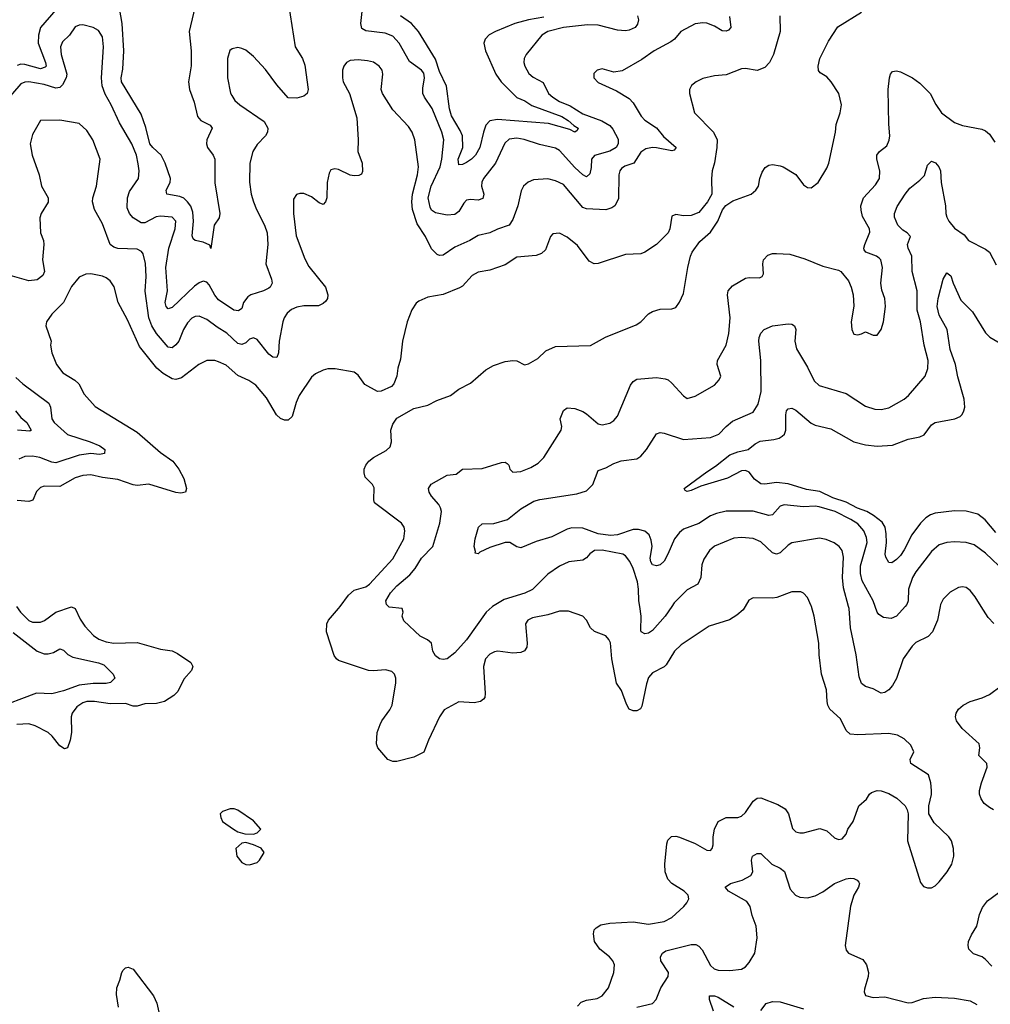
# Model space of a CAD drawing. Header units: inches. Extents: x 2001573 to 2220545, y 644482 to 846830.
# Tile 451 of 656: x 2094203 to 2099214, y 797946 to 803030. Entities that reach past the tile are written whole.
import ezdxf

# ---------------------------------------------------------------- set-up
doc = ezdxf.new("R2010")
doc.units = ezdxf.units.IN
doc.header["$MEASUREMENT"] = 0
doc.layers.add('C0799', color=7, linetype='Continuous')
doc.layers.add('C0890', color=7, linetype='Continuous')

msp = doc.modelspace()

# ---------------------------------------------------------------- linework, layer by layer
at = {"layer": 'C0799', "color": 5}
for points, elevation in [([(2094186.7, 800000), (2094207.1, 799970), (2094250, 799928.1), (2094270, 799919.5), (2094310, 799919), (2094332.2, 799927.8), (2094390, 799971), (2094470, 799998.2), (2094490, 799989), (2094514.9, 799934.9), (2094539.1, 799899.1), (2094584.6, 799850), (2094611.4, 799831.4), (2094650, 799818.1), (2094690, 799810.8), (2094810, 799813.7), (2094930, 799778.8), (2094990, 799771), (2095017.5, 799757.5), (2095086, 799710), (2095097.6, 799690), (2095090.3, 799670), (2095050, 799625.1), (2095018.9, 799561.1), (2094999.6, 799540.4), (2094951.6, 799510), (2094910, 799498.3), (2094850, 799496.7), (2094810, 799484.7), (2094790, 799485), (2094750, 799498.3), (2094670, 799497.8), (2094590, 799508.8), (2094550, 799508.7), (2094530, 799502.4), (2094498.6, 799481.4), (2094474, 799450), (2094468.9, 799430), (2094470.1, 799350), (2094464.6, 799310), (2094450.7, 799269.3), (2094434.3, 799265.7), (2094410, 799279.8), (2094370.7, 799330.7), (2094350, 799349.9), (2094284, 799384), (2094250, 799393.6), (2094188.5, 799390)], 380), ([(2097948.6, 800000), (2097938, 799982), (2097905.3, 799954.7), (2097868.3, 799931.7), (2097762.3, 799897.7), (2097617.4, 799802.6), (2097584.6, 799770), (2097540.9, 799699.1), (2097530, 799688.6), (2097470, 799657.3), (2097450, 799633.3), (2097438.8, 799601.2), (2097414.3, 799485.7), (2097407.8, 799472.3), (2097390, 799462), (2097370, 799460.5), (2097349.7, 799470), (2097335.2, 799495.2), (2097310, 799565.6), (2097284.6, 799604.6), (2097260.5, 799730), (2097252.9, 799812.9), (2097245.6, 799830), (2097228.7, 799848.7), (2097170, 799871.2), (2097149.9, 799889.9), (2097129.8, 799929.8), (2097109.8, 799949.8), (2097036.5, 799976.5), (2096990, 799976.4), (2096930, 799956.8), (2096850, 799941.1), (2096826.4, 799930), (2096815.3, 799910), (2096823.6, 799810), (2096821.1, 799790), (2096809, 799771), (2096790, 799762.6), (2096750, 799758.2), (2096671.6, 799768.5), (2096653.9, 799766.1), (2096630, 799753), (2096608.9, 799730), (2096598.5, 799690), (2096606.3, 799550), (2096605.3, 799530), (2096598, 799522), (2096582, 799510), (2096550, 799502.9), (2096470, 799508.5), (2096394.1, 799465.9), (2096370, 799429.7), (2096313.5, 799310), (2096290, 799247), (2096237.8, 799222.2), (2096150, 799199.7), (2096130, 799198.7), (2096104.5, 799210), (2096052, 799270), (2096045.6, 799290), (2096049.6, 799349.6), (2096063.9, 799390), (2096072.4, 799410), (2096114.3, 799465.7), (2096126.8, 799490), (2096145.1, 799605.1), (2096144.7, 799630), (2096138.4, 799650), (2096124.4, 799664.4), (2096092.4, 799672.4), (2096030, 799667.1), (2096004, 799670), (2095850, 799721.3), (2095838.4, 799730), (2095827.6, 799747.6), (2095786.4, 799870), (2095788.9, 799910), (2095797.4, 799930), (2095850, 799990.2), (2095857.2, 800000)], 380), ([(2096644.6, 800000), (2096641.7, 799998.3), (2096611.8, 799970), (2096510, 799828.1), (2096450, 799761.5), (2096409.6, 799729.6), (2096390, 799725.6), (2096370, 799729.5), (2096350, 799744.5), (2096336.9, 799770), (2096329.3, 799810), (2096308, 799828), (2096270, 799846.6), (2096186.4, 799926.4), (2096178.7, 799950), (2096183.6, 799970), (2096177.2, 799990), (2096110, 799997.2), (2096107.2, 800000)], 360), ([(2097083.3, 797936.7), (2097102.5, 797957.5), (2097130, 797966.7), (2097184.8, 797975.2), (2097210.6, 797989.4), (2097242.2, 798030), (2097271.1, 798110), (2097273.3, 798150), (2097266, 798170), (2097248.4, 798190), (2097198.2, 798230), (2097171.6, 798270), (2097164.8, 798310), (2097169.9, 798330.1), (2097178.8, 798341.2), (2097203.6, 798356.4), (2097250, 798364.7), (2097370, 798371.3), (2097450, 798360.2), (2097530, 798372.4), (2097570, 798394.3), (2097631.5, 798450), (2097647.6, 798470), (2097657, 798490), (2097653.6, 798510), (2097633.6, 798530), (2097569.4, 798569.4), (2097550, 798591.1), (2097535, 798630), (2097534, 798670), (2097544.9, 798775.1), (2097550, 798793.4), (2097568.6, 798811.4), (2097590, 798814), (2097610, 798808.5), (2097690, 798775.5), (2097750, 798742), (2097770, 798740.7), (2097778, 798750), (2097783.7, 798770), (2097782.9, 798810), (2097791.1, 798850), (2097809.8, 798890.2), (2097849.7, 798910.3), (2097910, 798910.3), (2097930, 798916.5), (2097950, 798935.3), (2097990, 798994.4), (2098010, 799010.4), (2098030, 799012), (2098116.7, 798976.7), (2098154.3, 798954.3), (2098171.8, 798930), (2098193.3, 798853.3), (2098210, 798837.1), (2098230, 798830.4), (2098250, 798832), (2098333.7, 798853.7), (2098370, 798842), (2098410, 798805.5), (2098430, 798797.1), (2098450, 798800.5), (2098470, 798824), (2098479.2, 798850), (2098506.2, 798890), (2098535.6, 798970), (2098574.5, 799005.5), (2098590, 799030.7), (2098601.3, 799038.7), (2098629.7, 799050.3), (2098650, 799048.7), (2098690, 799034.9), (2098730.7, 799010), (2098774, 798970), (2098784.9, 798950), (2098790.4, 798930), (2098787.2, 798790), (2098853.8, 798573.8), (2098870, 798554), (2098890, 798547.3), (2098910, 798547.3), (2098930, 798557.3), (2098950, 798577.3), (2098991.6, 798630), (2099015.1, 798670), (2099026, 798710), (2099024.2, 798750), (2099013, 798790), (2098999.6, 798810), (2098923.6, 798883.6), (2098897.4, 798930), (2098897.4, 798970), (2098911.1, 799028.9), (2098911.3, 799050), (2098907.6, 799090), (2098894.5, 799130), (2098803.7, 799190), (2098800.7, 799210), (2098819.6, 799250), (2098804.2, 799284.2), (2098770, 799316.2), (2098735.2, 799335.2), (2098690, 799343.5), (2098530, 799337.3), (2098490, 799340.5), (2098470, 799359.5), (2098440.3, 799420.3), (2098385, 799470), (2098375, 799490), (2098371.4, 799510), (2098368.8, 799568.8), (2098343.5, 799650), (2098330.9, 799750), (2098328.7, 799810), (2098304.5, 799950), (2098290.7, 800000)], 380), ([(2097569.5, 800000), (2097535.3, 799950), (2097470, 799876.5), (2097450, 799862.7), (2097430, 799858), (2097412, 799870), (2097410, 799878), (2097411.9, 799950), (2097404, 800000)], 360), ([(2098955.8, 800000), (2098941.8, 799930), (2098915.6, 799870), (2098894.1, 799845.9), (2098830, 799813.7), (2098810, 799795.4), (2098765.1, 799730), (2098730, 799628), (2098710, 799592.4), (2098690, 799569.8), (2098670, 799555.1), (2098650, 799552.4), (2098610, 799574.2), (2098570, 799586.6), (2098550, 799602), (2098536.4, 799636.5), (2098522, 799750), (2098491.6, 799890), (2098485, 799990), (2098482.3, 800000)], 360), ([(2098774.1, 800000), (2098730, 799949.8), (2098702.5, 799937.5), (2098662.9, 799942.9), (2098638.5, 799958.5), (2098630, 799971.6), (2098620.2, 800000)], 340), ([(2099232.9, 799912.9), (2099203.3, 799943.3), (2099167.7, 800000)], 360), ([(2094170, 799865.5), (2094292.9, 799770), (2094330, 799756.1), (2094350, 799755.7), (2094377.4, 799762.6), (2094410, 799781.7), (2094430, 799775.3), (2094451.6, 799751.6), (2094477.7, 799737.7), (2094609.6, 799709.6), (2094638, 799698), (2094686.3, 799650), (2094694.9, 799630), (2094672.1, 799607.9), (2094650, 799602.7), (2094582.8, 799602.8), (2094510, 799593.9), (2094430, 799564.5), (2094370, 799548.4), (2094290, 799553.2), (2094070, 799470.6)], 360), ([(2099230, 798949.7), (2099210, 798961.3), (2099183.2, 798983.2), (2099166.4, 799006.4), (2099158.8, 799030), (2099158.5, 799050), (2099168.3, 799090), (2099197.7, 799170), (2099196.1, 799190), (2099155.4, 799230), (2099159.8, 799270), (2099156, 799290), (2099068.4, 799370), (2099039.7, 799410), (2099034, 799430), (2099037.4, 799450), (2099049.7, 799470), (2099073.6, 799490), (2099110, 799509.1), (2099172, 799528), (2099210, 799545.3), (2099270, 799590.4)], 360), ([(2097390, 797930.2), (2097470.8, 797949.2), (2097489.8, 797970.2), (2097512.6, 798030), (2097551.1, 798090), (2097553.5, 798110), (2097512.4, 798170), (2097511.1, 798190), (2097521.7, 798210), (2097538.5, 798221.5), (2097670, 798255.2), (2097693.7, 798253.7), (2097710, 798245.7), (2097726.4, 798226.4), (2097770, 798146.7), (2097788.1, 798128.1), (2097810, 798121.2), (2097870, 798120.2), (2097930, 798127.9), (2097950, 798139.5), (2097970, 798161.3), (2097998.2, 798210), (2098011.3, 798288.7), (2098005.2, 798350), (2097984.8, 798404.8), (2097974, 798450), (2097956.7, 798476.7), (2097862.4, 798530), (2097845.6, 798550), (2097872.3, 798570), (2097933.4, 798586.6), (2097977.2, 798610), (2097988.9, 798630), (2097981, 798690), (2097986.6, 798710), (2098010, 798724.6), (2098030, 798724.2), (2098086.5, 798670), (2098128.9, 798648.9), (2098150.8, 798630.8), (2098180.9, 798541), (2098208.8, 798510), (2098230, 798499.1), (2098270, 798495.5), (2098310, 798505.6), (2098350, 798525.8), (2098410, 798569.3), (2098470, 798593.8), (2098490, 798597.6), (2098510, 798594.6), (2098526.3, 798586.3), (2098535.6, 798575.6), (2098538.4, 798570), (2098533.7, 798550), (2098510, 798509.5), (2098492.7, 798452.7), (2098464.4, 798250), (2098470, 798226), (2098482.8, 798210), (2098556.5, 798176.5), (2098575.5, 798150), (2098584.9, 798110), (2098583.7, 798090), (2098564.1, 798024.1), (2098562.4, 798010), (2098570.5, 797990.5), (2098610, 797980.4), (2098670, 797983.8), (2098790, 797952.7), (2098810, 797954.4), (2098870, 797976), (2098930, 797983.2), (2099030, 797976.5), (2099110, 797963.1), (2099144.9, 797944.9)], 360), ([(2099221.8, 798141.8), (2099190, 798177.7), (2099171.6, 798190), (2099126.6, 798206.6), (2099103.5, 798230), (2099099.8, 798250), (2099102.3, 798270), (2099116.3, 798303.7), (2099144.5, 798350), (2099158.6, 798410), (2099173.6, 798446.4), (2099200.4, 798479.6), (2099257.5, 798522.5)], 360), ([(2094713.6, 797930), (2094703.3, 797996.7), (2094705.1, 798030), (2094720.5, 798070), (2094729.8, 798110.2), (2094738.3, 798121.7), (2094750, 798134.8), (2094763.2, 798136.8), (2094790, 798126.8), (2094893.7, 797990), (2094911.9, 797951.9), (2094925, 797890)], 380), ([(2097784.7, 797910), (2097763.8, 797970), (2097763.7, 797990), (2097789.8, 797990.2), (2097810, 797982.2), (2097890, 797932.3)], 340), ([(2098030, 797914.4), (2098057.8, 797950), (2098090, 797959.9), (2098130, 797957.6), (2098250, 797922.1)], 340)]:
    msp.add_lwpolyline(points, dxfattribs=dict(at, elevation=elevation))
at = {"layer": 'C0799', "color": 5, "elevation": 420}
for points in [[(2095310, 798955.3), (2095290, 798955.3), (2095250, 798942), (2095238, 798930), (2095241, 798910), (2095251, 798890), (2095306.8, 798850), (2095330, 798837.1), (2095365.8, 798825.8), (2095410, 798824.9), (2095430, 798831), (2095449, 798850), (2095410, 798893.2), (2095330, 798948.7)], [(2095370, 798782), (2095350, 798777), (2095319.1, 798750), (2095324.9, 798710), (2095350, 798678.8), (2095370, 798666.8), (2095390, 798666), (2095430, 798678), (2095442, 798690), (2095465.2, 798730), (2095450, 798752.7), (2095410, 798769.4)]]:
    msp.add_lwpolyline(points, close=True, dxfattribs=at)
at = {"layer": 'C0890', "color": 5}
for points, elevation in [([(2095590.2, 803110), (2095625.7, 802890), (2095663, 802830), (2095675.7, 802795.7), (2095691.8, 802670), (2095686.8, 802650), (2095670, 802636), (2095634.2, 802625.8), (2095590, 802627.6), (2095530, 802694.2), (2095472.4, 802772.4), (2095410, 802841), (2095370, 802872.8), (2095350, 802882.4), (2095330, 802887.6), (2095299.9, 802880.1), (2095288.9, 802871.1), (2095275.3, 802830), (2095276.4, 802730), (2095291.5, 802651.5), (2095298.2, 802638.2), (2095314, 802614), (2095339.1, 802590), (2095464.9, 802504.9), (2095483.8, 802470), (2095482.4, 802450), (2095472.2, 802430), (2095430, 802386), (2095406.9, 802350), (2095392.3, 802290), (2095389.2, 802190.8), (2095398.4, 802130), (2095410.9, 802090), (2095426.3, 802050), (2095467.2, 801970), (2095480.4, 801930), (2095484.8, 801870), (2095473.8, 801770), (2095503.2, 801690), (2095506, 801670), (2095497, 801650), (2095490, 801644.8), (2095462, 801630), (2095396.3, 801610), (2095380.8, 801599.2), (2095359.5, 801570), (2095350, 801539.3), (2095332.3, 801527.7), (2095309.6, 801530), (2095230, 801583.2), (2095210, 801607.9), (2095181.6, 801661.6), (2095170, 801675.1), (2095150, 801680.3), (2095130, 801671.9), (2095106.5, 801653.5), (2094990, 801544.6), (2094970, 801537.3), (2094960.3, 801550), (2094955, 801570), (2094966.3, 801630), (2094957.4, 801750), (2094973.3, 801850), (2095006.1, 801950), (2095008.7, 801990), (2094990, 802010.6), (2094930, 802016.2), (2094908.3, 802011.7), (2094850, 801980.9), (2094830, 801981.7), (2094790, 802007.9), (2094769.8, 802030), (2094759, 802059), (2094760.5, 802110), (2094770, 802142.6), (2094816.1, 802210), (2094819.8, 802250), (2094814.6, 802285.4), (2094806.2, 802330), (2094783, 802390), (2094718.4, 802498.4), (2094676.2, 802590), (2094645, 802645), (2094628.4, 802688.4), (2094625.9, 802730), (2094636.5, 802890), (2094630, 802942), (2094610, 802974), (2094582.7, 802990), (2094530, 803003.4), (2094510, 803002.9), (2094490, 802992.9), (2094460.8, 802950), (2094424.2, 802915.8), (2094414, 802890), (2094417, 802850), (2094446.9, 802750), (2094443.4, 802730), (2094425.2, 802694.8), (2094410, 802679.9), (2094390, 802676.4), (2094330, 802695.5), (2094250, 802710.4), (2094230, 802708.6), (2094210, 802699.5), (2094113.5, 802586.5)], 340), ([(2095116.2, 803130), (2095077.6, 802970), (2095087.8, 802870), (2095088.4, 802791.6), (2095074, 802710), (2095079.8, 802670), (2095103.8, 802603.8), (2095120.9, 802530), (2095137.8, 802510), (2095186.1, 802486.1), (2095196.9, 802470), (2095170.2, 802410), (2095167.6, 802390), (2095173.6, 802370), (2095201.8, 802330), (2095210.2, 802310), (2095211.6, 802188.5), (2095236.5, 802030), (2095233, 802007), (2095206.7, 801970), (2095190, 801849.5), (2095185.6, 801865.6), (2095150, 801881.5), (2095109.8, 801889.8), (2095099.5, 801899.5), (2095094.3, 801914.3), (2095099.9, 801990), (2095096.6, 802036.6), (2095087.3, 802067.3), (2095070.4, 802090), (2095050, 802108.3), (2095030, 802117.7), (2094963, 802130), (2094959.8, 802150), (2094979.5, 802190), (2094982.1, 802210), (2094954.7, 802290), (2094933.7, 802330), (2094890, 802370), (2094876, 802390), (2094853.9, 802473.9), (2094830, 802542.4), (2094729.4, 802710), (2094727.6, 802730), (2094735.1, 802775.1), (2094741, 802870), (2094732.3, 803010), (2094717.8, 803090)], 320), ([(2094390, 803082.2), (2094311.5, 802990), (2094299.8, 802950), (2094299.4, 802910), (2094337, 802810), (2094339.3, 802790), (2094335.4, 802784.6), (2094310, 802777.3), (2094230, 802799.8), (2094210, 802800.9), (2094190, 802793.2)], 320), ([(2095857.2, 800000), (2095900.7, 800059.3), (2095930, 800083.8), (2095990, 800102.3), (2096010, 800115.6), (2096130, 800245.7), (2096186.6, 800350), (2096192.1, 800390), (2096188.2, 800410), (2096174.7, 800430), (2096035.6, 800535.6), (2096031.5, 800551.5), (2096032.5, 800612.5), (2096024.5, 800630), (2095987.7, 800667.7), (2095981, 800690), (2095981.5, 800710), (2095989.7, 800730), (2096006.6, 800750), (2096030, 800768.9), (2096094.9, 800805.1), (2096115.3, 800824.7), (2096122.6, 800850), (2096119.1, 800910), (2096130, 800942), (2096150, 800972), (2096237.6, 801022.4), (2096310, 801038.9), (2096356.4, 801063.6), (2096427.6, 801090), (2096470, 801122.6), (2096530, 801152.9), (2096610, 801221.5), (2096650, 801244.2), (2096710, 801264.8), (2096750, 801271), (2096770, 801268.8), (2096810, 801248.4), (2096830, 801252.7), (2096878.5, 801281.5), (2096918.9, 801321.1), (2096970, 801343.1), (2097150, 801348.2), (2097228.4, 801391.5), (2097385.6, 801454.4), (2097410, 801470.5), (2097450, 801510.7), (2097470, 801523), (2097510, 801535.5), (2097570, 801538), (2097590, 801544.9), (2097610, 801571), (2097630, 801616), (2097652.2, 801750), (2097666.3, 801810), (2097675.6, 801830), (2097714.2, 801885.8), (2097770, 801934), (2097807.3, 801990), (2097831.9, 802048.1), (2097848.4, 802071.5), (2097884.4, 802095.6), (2097979.3, 802130), (2098003.7, 802150), (2098017, 802170), (2098023.6, 802210), (2098036.6, 802243.4), (2098052.3, 802267.7), (2098070, 802279.5), (2098090, 802282), (2098130, 802276.5), (2098144, 802270), (2098210.3, 802230.3), (2098250, 802177.3), (2098270, 802163), (2098290, 802162), (2098326, 802190), (2098370, 802264), (2098380.4, 802290), (2098415.1, 802450), (2098417.7, 802490), (2098439, 802550), (2098446, 802590), (2098432, 802650), (2098393, 802710), (2098370, 802735.6), (2098335.9, 802755.9), (2098327.9, 802767.9), (2098325.6, 802790), (2098333.6, 802830), (2098379.6, 802920.4), (2098426.8, 802993.2), (2098549, 803070)], 380), ([(2097392.9, 803050), (2097398.5, 803030), (2097393.2, 803006.8), (2097380.3, 802990), (2097350, 802976.5), (2097330, 802973.6), (2097290, 802977.1), (2097190, 803001.9), (2097135.4, 803004.6), (2097010.8, 802990), (2096929.7, 802970.3), (2096899.2, 802950), (2096818, 802850), (2096807.4, 802830), (2096806.3, 802810), (2096811.6, 802790), (2096832.6, 802752.6), (2096853.9, 802733.9), (2096905.5, 802705.5), (2096933.8, 802650), (2096955.6, 802630), (2096990, 802607.8), (2097045.6, 802585.6), (2097110, 802544.6), (2097208.9, 802508.9), (2097250, 802484.6), (2097265.6, 802465.6), (2097293.2, 802413.2), (2097293.6, 802390), (2097283.4, 802370), (2097250, 802351.7), (2097170, 802329.7), (2097155.5, 802310), (2097153.6, 802266.4), (2097146.4, 802233.6), (2097130, 802218.7), (2097110, 802229.7), (2097070, 802266.5), (2096990, 802354.3), (2096970, 802367.2), (2096886.6, 802386.6), (2096807.8, 802412.2), (2096770, 802418), (2096730, 802413.2), (2096707.4, 802392.6), (2096659.5, 802290), (2096597.5, 802210), (2096588.4, 802191.6), (2096587.8, 802170), (2096598.8, 802130), (2096593.7, 802106.3), (2096570, 802097.8), (2096530, 802102.2), (2096510, 802097.6), (2096496.2, 802083.8), (2096470, 802039.7), (2096450, 802024.4), (2096410, 802021.6), (2096350, 802033.6), (2096330, 802047.4), (2096321.8, 802061.8), (2096312.3, 802110), (2096328.1, 802170), (2096373.7, 802270), (2096382.6, 802310), (2096392.6, 802410), (2096382.3, 802450), (2096332.1, 802572.1), (2096293.4, 802630), (2096285.3, 802650), (2096284, 802676), (2096292.9, 802730), (2096290, 802753.5), (2096277.4, 802770), (2096215.3, 802815.3), (2096162.6, 802910), (2096130, 802944.6), (2096090, 802960.5), (2095990, 802972.4), (2095970, 802985.4), (2095964.4, 803010), (2095972, 803072)], 340), ([(2097867.3, 803047.3), (2097875.2, 802990), (2097863.4, 802976.6), (2097850, 802970.8), (2097830, 802972.7), (2097790, 802997.4), (2097750, 803012.7), (2097730, 803015.1), (2097690, 803009.7), (2097616.4, 802970), (2097583.1, 802930), (2097564.3, 802915.7), (2097478.3, 802870), (2097415.9, 802824.1), (2097314.4, 802765.6), (2097270, 802759.8), (2097210, 802776.2), (2097184.7, 802770), (2097167.5, 802752.5), (2097167.3, 802730), (2097190, 802705.5), (2097283.9, 802663.9), (2097350, 802623.7), (2097370, 802601.3), (2097412.2, 802532.2), (2097430, 802511.6), (2097490, 802472.1), (2097527.2, 802427.2), (2097593.1, 802370), (2097582.6, 802357.4), (2097570, 802352.8), (2097490, 802368.3), (2097470, 802369.9), (2097436.6, 802363.4), (2097410, 802346.2), (2097373.1, 802290), (2097326.8, 802273.2), (2097310, 802262.6), (2097301.2, 802250), (2097296.6, 802230), (2097294.4, 802105.6), (2097275.6, 802070), (2097261.1, 802058.9), (2097230, 802049.1), (2097130, 802053.3), (2097110, 802059.8), (2097010, 802178.5), (2096970, 802198.5), (2096930, 802208.9), (2096856.5, 802203.5), (2096828.2, 802191.8), (2096804.6, 802170), (2096792.9, 802147.1), (2096774.8, 802070), (2096750, 801998.4), (2096730.1, 801969.9), (2096670, 801949.1), (2096630, 801929.8), (2096570, 801915.8), (2096527.4, 801890), (2096450, 801855), (2096390, 801814), (2096370, 801812.1), (2096358.5, 801818.5), (2096330, 801846.3), (2096297.8, 801910), (2096256, 801976), (2096231.4, 802050), (2096227.8, 802090), (2096231.2, 802130), (2096257.7, 802230), (2096262.3, 802270), (2096242.6, 802410), (2096229.7, 802450), (2096210, 802478.4), (2096130, 802564.2), (2096076, 802650), (2096069.7, 802670), (2096078.3, 802750), (2096074, 802770), (2096059.7, 802790), (2096030, 802811.2), (2095998.8, 802818.8), (2095950, 802822.6), (2095910, 802819.6), (2095890.3, 802809.7), (2095877.1, 802790), (2095870.4, 802770), (2095869, 802730), (2095873.7, 802710), (2095906, 802650), (2095943, 802523), (2095950.2, 802410), (2095949.2, 802350), (2095971.4, 802290), (2095973.9, 802246.1), (2095967.1, 802232.9), (2095954.9, 802225.1), (2095930, 802223.5), (2095910, 802228.3), (2095850, 802256.3), (2095830, 802259.6), (2095810, 802255.1), (2095801.8, 802238.2), (2095791.1, 802190), (2095789.1, 802110.9), (2095781.3, 802090), (2095770, 802076.2), (2095750, 802084.7), (2095710, 802116.4), (2095670, 802133), (2095650, 802133.6), (2095632.4, 802127.6), (2095617.1, 802102.9), (2095617, 802030), (2095630, 801914.8), (2095674.8, 801794.8), (2095695.5, 801755.5), (2095781.3, 801650), (2095794, 801610), (2095791.8, 801590), (2095783.7, 801576.3), (2095770, 801564), (2095746.4, 801553.6), (2095670, 801552.9), (2095634.4, 801545.6), (2095606.4, 801533.6), (2095585, 801515), (2095568.8, 801491.2), (2095561, 801470), (2095542.1, 801370), (2095539.3, 801310), (2095530, 801286), (2095510, 801287.7), (2095490, 801302.5), (2095430, 801378.2), (2095410, 801387.7), (2095390, 801380.8), (2095370, 801362.2), (2095350, 801353.2), (2095330, 801357.5), (2095272.3, 801412.3), (2095222.1, 801442.1), (2095170, 801482.2), (2095130, 801499.8), (2095110, 801498.5), (2095091.8, 801488.2), (2095070, 801464.4), (2095048.7, 801430), (2095024.8, 801370), (2095010, 801350.8), (2094990, 801336.5), (2094970, 801339.3), (2094909.3, 801410), (2094885.9, 801450), (2094870.8, 801490), (2094851.7, 801628.3), (2094855.5, 801704.5), (2094852.1, 801772.1), (2094840.5, 801820.5), (2094832.7, 801832.7), (2094810, 801845), (2094710, 801848.2), (2094690, 801855), (2094670.8, 801870), (2094630, 801975.6), (2094588.7, 802050), (2094579.7, 802090), (2094581.7, 802110), (2094599.7, 802170), (2094618.9, 802310), (2094581.1, 802410), (2094550, 802458.7), (2094510, 802494), (2094410, 802511.6), (2094310.9, 802509.1), (2094270, 802437), (2094258, 802390), (2094268.2, 802330), (2094303.6, 802230), (2094315.6, 802170), (2094350.2, 802110), (2094351.1, 802088.9), (2094314.3, 802030), (2094307.3, 802007.3), (2094311.1, 801930), (2094326, 801890), (2094328.2, 801870), (2094320.7, 801790), (2094331.9, 801730), (2094323.2, 801710), (2094292.7, 801687.3), (2094250, 801681.1), (2094130, 801715.6)], 360), ([(2098126.7, 803050), (2098128.7, 802970), (2098094.9, 802850), (2098073.7, 802810), (2098050, 802784), (2098010, 802767.3), (2097950, 802777.6), (2097930, 802776.2), (2097850, 802746), (2097790, 802739.7), (2097730, 802726), (2097694.8, 802710), (2097670.7, 802690), (2097660.5, 802670), (2097660.5, 802650), (2097686.7, 802550), (2097784.9, 802450), (2097803.7, 802410), (2097803.1, 802370), (2097790.4, 802290.4), (2097778.4, 802250), (2097774.4, 802210), (2097776.4, 802130), (2097754.9, 802090), (2097710, 802034.5), (2097670, 802018.4), (2097630, 802017), (2097590, 802025.2), (2097570, 802015.3), (2097560.4, 801950), (2097550.4, 801930), (2097490.2, 801869.8), (2097430, 801829.8), (2097410, 801820.9), (2097330, 801817.4), (2097190, 801770.8), (2097169.8, 801769.8), (2097142.6, 801782.6), (2097083.5, 801863.5), (2097030, 801908.2), (2096990, 801927.8), (2096955.5, 801924.5), (2096943, 801910), (2096917.2, 801842.8), (2096897.3, 801822.7), (2096870, 801813.1), (2096770, 801804), (2096710, 801764.4), (2096630, 801736.9), (2096570, 801726.9), (2096538.4, 801710), (2096490, 801655.1), (2096474.3, 801645.7), (2096390, 801611.1), (2096310, 801597.4), (2096263.2, 801576.8), (2096250, 801566.6), (2096227.8, 801532.2), (2096203.7, 801470), (2096180.3, 801370), (2096170, 801278), (2096156.3, 801230), (2096150.5, 801189.5), (2096134.8, 801150), (2096123.5, 801136.5), (2096070, 801112.3), (2096050, 801109.6), (2095985.7, 801145.7), (2095950, 801195.1), (2095930, 801209.6), (2095832.7, 801227.3), (2095793.4, 801226.6), (2095770, 801221.2), (2095730, 801202), (2095710, 801185.2), (2095645.5, 801090), (2095630, 801052.7), (2095610, 800982), (2095590, 800962), (2095570, 800961.7), (2095550, 800971), (2095528.7, 800990), (2095477.9, 801077.9), (2095422.4, 801142.4), (2095386.6, 801166.6), (2095330, 801192.5), (2095270, 801247.1), (2095230, 801264.2), (2095210, 801270.8), (2095170, 801269.7), (2095128.5, 801250), (2095039.4, 801180.6), (2095010, 801172.5), (2094990, 801176.5), (2094944, 801204), (2094911.3, 801231.3), (2094822, 801342), (2094760.4, 801480.4), (2094711.8, 801570), (2094690.7, 801650.7), (2094670, 801682.4), (2094650, 801697.7), (2094630, 801705.7), (2094570, 801718.3), (2094544.2, 801715.8), (2094510, 801700.5), (2094470, 801653.3), (2094429.4, 801570.6), (2094368.7, 801510), (2094342, 801470), (2094338.7, 801450), (2094365.3, 801370), (2094363.1, 801350), (2094368.8, 801310), (2094392.9, 801250), (2094426.2, 801206.2), (2094488.4, 801168.4), (2094508.5, 801150), (2094536.4, 801096.4), (2094593.5, 801033.5), (2094810, 800900.7), (2094930, 800796), (2094993.4, 800750), (2095024.9, 800710), (2095050, 800660.7), (2095064.4, 800610), (2095058.8, 800590), (2095034.6, 800585.4), (2095010, 800588.6), (2094870, 800632), (2094810, 800624.8), (2094790, 800628.2), (2094710, 800656.3), (2094630, 800665.7), (2094570, 800679.9), (2094530, 800676.1), (2094490, 800664.8), (2094410, 800619.8), (2094330, 800621), (2094310, 800615.4), (2094290, 800594.5), (2094271, 800549), (2094250, 800542.5), (2094190, 800547.9)], 380), ([(2096910, 803044.3), (2096830.4, 803029.6), (2096759.6, 803010), (2096659.6, 802970), (2096627.7, 802952.3), (2096605.7, 802930), (2096599.5, 802910), (2096607.8, 802870), (2096661.2, 802750), (2096688.9, 802710), (2096769.5, 802629.5), (2096811.3, 802611.3), (2096848, 802588), (2097001.6, 802530), (2097035.5, 802510), (2097063.7, 802483.7), (2097085.7, 802470), (2097082, 802458), (2097070, 802449.8), (2097044.1, 802464.1), (2096933.9, 802493.9), (2096670, 802514.4), (2096631.2, 802508.8), (2096610, 802485.1), (2096597.2, 802450), (2096578.2, 802370), (2096556.6, 802330), (2096535.9, 802310), (2096510, 802293.7), (2096490, 802282.8), (2096470, 802280.7), (2096467.3, 802310), (2096490.9, 802370), (2096488.5, 802430), (2096478, 802458), (2096433.4, 802533.4), (2096422.9, 802570), (2096407.3, 802687.3), (2096370, 802763.5), (2096350, 802826.2), (2096262.5, 802970), (2096226, 803010), (2096170, 803050.3)], 320), ([(2096107.2, 800000), (2096097.2, 800010), (2096093.9, 800030), (2096117, 800070), (2096150, 800106.3), (2096217, 800163), (2096244.4, 800195.6), (2096277, 800250), (2096336.5, 800310), (2096372.1, 800430), (2096380.2, 800490), (2096376.5, 800510), (2096367.3, 800527.3), (2096328.7, 800570), (2096317.7, 800590), (2096313.3, 800610), (2096327.4, 800632.6), (2096410, 800678.4), (2096456.6, 800683.4), (2096489, 800710), (2096590, 800713.3), (2096690, 800744.3), (2096710, 800744.8), (2096719.1, 800739.1), (2096728.3, 800730), (2096733.2, 800710), (2096750, 800694), (2096790, 800697.8), (2096842.9, 800717.2), (2096879.9, 800740.1), (2096909.8, 800770), (2096999.3, 800910), (2097002.2, 800930), (2096992.9, 800970), (2097010, 801012.2), (2097030, 801025.7), (2097070, 801022), (2097110, 801007.9), (2097130, 800994.9), (2097190, 800943.6), (2097210, 800939), (2097250, 800947.6), (2097270, 800960.3), (2097290, 800982.4), (2097357.3, 801142.7), (2097370, 801161.3), (2097390, 801173.4), (2097490, 801183.1), (2097536.2, 801176.2), (2097550.3, 801170.3), (2097570, 801153), (2097630, 801088.5), (2097650, 801073.7), (2097690, 801085.7), (2097790, 801143.1), (2097815.1, 801170), (2097823.6, 801190), (2097804.7, 801250), (2097806.3, 801270), (2097849.8, 801350), (2097864.4, 801410), (2097870.9, 801490), (2097856.9, 801610), (2097861.1, 801630), (2097883.6, 801656.4), (2097950, 801695.6), (2097970, 801699.6), (2098022.7, 801697.3), (2098036.4, 801703.6), (2098042.7, 801717.3), (2098039.7, 801770), (2098044, 801790), (2098066.3, 801813.7), (2098090, 801822.3), (2098110, 801823.6), (2098179.5, 801819.5), (2098256.1, 801796.1), (2098350, 801758), (2098430, 801737.6), (2098443.1, 801730), (2098482, 801682), (2098496.5, 801650), (2098506.9, 801610), (2098508.9, 801551.1), (2098495.5, 801470), (2098499.1, 801430), (2098507.3, 801410), (2098510, 801406), (2098530, 801402.8), (2098550, 801407.3), (2098570, 801418.8), (2098610, 801400.7), (2098630, 801400.7), (2098650, 801430.8), (2098663.1, 801470), (2098672.2, 801550), (2098669.6, 801590), (2098654, 801634), (2098649.7, 801669.7), (2098656.9, 801750), (2098648.4, 801790), (2098639.7, 801799.7), (2098627, 801810), (2098572, 801830), (2098562.7, 801842.7), (2098560.5, 801850), (2098566.2, 801870), (2098592.7, 801932.7), (2098590.9, 801950), (2098554.9, 802014.9), (2098546.6, 802046.6), (2098546.2, 802070), (2098558.7, 802110), (2098621.6, 802178.4), (2098642, 802210), (2098643.1, 802250), (2098627.6, 802310), (2098628.5, 802330), (2098642.4, 802350), (2098680.3, 802379.7), (2098692.5, 802407.5), (2098695.8, 802430), (2098689.8, 802490.2), (2098687.1, 802670), (2098693.7, 802730), (2098699.7, 802750), (2098710, 802762.4), (2098730, 802766.3), (2098750, 802760.8), (2098813, 802730), (2098850, 802703.1), (2098903.6, 802650), (2098932.8, 802592.8), (2098962, 802550), (2099030, 802498.7), (2099070, 802483.7), (2099170, 802465.5), (2099190, 802457.3), (2099210, 802439.1), (2099237.3, 802397.3)], 360), ([(2098620.2, 800000), (2098609.9, 800030), (2098552.1, 800132.1), (2098544.1, 800170), (2098544.8, 800210), (2098578.5, 800330), (2098575.8, 800355.8), (2098561.1, 800390), (2098530, 800427.2), (2098494.4, 800450), (2098413.5, 800490), (2098330, 800514.2), (2098310, 800517.5), (2098250, 800515), (2098150, 800524.6), (2098130, 800518.7), (2098090, 800473.8), (2098070.9, 800469.1), (2097990, 800492.2), (2097850, 800492.1), (2097800, 800480), (2097770, 800467.4), (2097710, 800429.3), (2097630, 800398.6), (2097610, 800382.7), (2097583.9, 800350), (2097550, 800269.7), (2097530, 800234), (2097510, 800215.4), (2097490, 800209.7), (2097470, 800215.1), (2097461.8, 800230), (2097457.8, 800250), (2097468.4, 800310), (2097463.4, 800343.4), (2097453.3, 800370), (2097429.9, 800389.9), (2097398, 800398), (2097370, 800398), (2097290.1, 800369.9), (2097253.1, 800366.9), (2097190, 800376.1), (2097110, 800404.9), (2097053.2, 800406.8), (2097030, 800400.2), (2096950, 800360.3), (2096870, 800335.5), (2096790, 800303), (2096770, 800307.3), (2096733.2, 800330), (2096710, 800330.8), (2096630, 800304.8), (2096579.3, 800280.7), (2096570, 800272), (2096554.6, 800274.6), (2096556.5, 800283.5), (2096549.8, 800309.8), (2096554.5, 800350), (2096572.6, 800410), (2096590, 800427.4), (2096650.6, 800429.4), (2096720.9, 800450), (2096790, 800504.9), (2096856.8, 800543.2), (2096887.9, 800552.1), (2097078.9, 800581.1), (2097130, 800597.2), (2097161.9, 800630), (2097190, 800701.6), (2097230, 800716.1), (2097270, 800738.8), (2097308.5, 800751.5), (2097390, 800762), (2097410, 800776), (2097438.9, 800810), (2097490, 800891.7), (2097510, 800898), (2097530, 800894.7), (2097630, 800862.2), (2097770, 800872), (2097812.2, 800890), (2097849.9, 800930.1), (2097883.5, 800956.5), (2097990, 801003.6), (2098015.8, 801044.2), (2098031.8, 801110), (2098029.8, 801270.2), (2098019.3, 801370), (2098021, 801390), (2098028.9, 801411.1), (2098047.3, 801430), (2098089.8, 801450.2), (2098170, 801460.4), (2098190, 801458), (2098202.8, 801450), (2098210.3, 801430.3), (2098205.8, 801370), (2098213.2, 801330), (2098270, 801236), (2098304.9, 801164.9), (2098330, 801142), (2098470, 801100.2), (2098570, 801034.6), (2098618.7, 801018.7), (2098650, 801016.9), (2098690, 801026.7), (2098770, 801070.3), (2098792.6, 801090), (2098877.7, 801190), (2098891.4, 801228.6), (2098893.2, 801270), (2098872.5, 801350), (2098853.6, 801470), (2098837, 801530), (2098837, 801630), (2098811.4, 801730), (2098809.1, 801810), (2098789.8, 801850), (2098786, 801870), (2098802, 801910), (2098785.7, 801930), (2098762.9, 801942.9), (2098736.1, 801970), (2098720.2, 802010), (2098719.8, 802030), (2098733.6, 802066.4), (2098773.8, 802130), (2098798.8, 802161.2), (2098850, 802201.5), (2098873.6, 802226.4), (2098890, 802279.3), (2098910, 802300.3), (2098931.7, 802291.7), (2098949.1, 802270), (2098957.2, 802250), (2098959.6, 802190), (2098983.1, 802070), (2098984.6, 802030), (2098988.9, 802010), (2099000.3, 801990), (2099030, 801954.3), (2099079.4, 801919.4), (2099101.6, 801890), (2099190, 801846), (2099210, 801830.3), (2099245, 801765)], 340), ([(2099242.1, 800382.1), (2099187.6, 800447.6), (2099150, 800476.8), (2099090, 800493), (2099030, 800494.1), (2098930, 800481.4), (2098906, 800474), (2098881.4, 800458.6), (2098853.8, 800430), (2098808.3, 800370), (2098770, 800293.1), (2098750, 800263.5), (2098730, 800242.3), (2098705.6, 800225.6), (2098690, 800227), (2098674, 800254), (2098670.7, 800270.7), (2098677.7, 800330), (2098676, 800376), (2098670.5, 800410.5), (2098655.5, 800435.5), (2098611.5, 800470), (2098576.2, 800490), (2098528.4, 800508.4), (2098470, 800539.1), (2098401.3, 800561.3), (2098333.2, 800593.2), (2098264.6, 800604.6), (2098170, 800633.5), (2098110, 800639.6), (2098050, 800631.6), (2098030, 800633.5), (2097997.3, 800657.3), (2097970, 800693), (2097950, 800702.3), (2097930, 800699.8), (2097857.5, 800662.5), (2097718.9, 800621.1), (2097670, 800599.3), (2097650, 800594), (2097639.3, 800599.3), (2097634, 800610), (2097750, 800695.5), (2097796, 800724), (2097870, 800783.3), (2097910, 800797.9), (2097964.7, 800810), (2098000, 800840), (2098026.8, 800853.2), (2098096.7, 800863.3), (2098123.7, 800870), (2098140.4, 800879.6), (2098152, 800890), (2098158.4, 800910), (2098158.2, 800990), (2098161.7, 801010), (2098170, 801021.3), (2098190, 801023.6), (2098210, 801013.8), (2098290, 800946.5), (2098310, 800937.3), (2098390, 800918.3), (2098509.6, 800849.6), (2098570, 800835.3), (2098630, 800827.9), (2098710, 800832.7), (2098790, 800865), (2098850, 800875.6), (2098872.7, 800887.3), (2098910, 800938.5), (2098929.2, 800950.8), (2099031.2, 800968.8), (2099058.5, 800981.5), (2099068.9, 800991.1), (2099078.2, 801010), (2099082, 801030), (2099079.9, 801070), (2099046.8, 801186.8), (2099035.2, 801250), (2099006.9, 801326.9), (2098992.2, 801430), (2098950, 801505.1), (2098939.4, 801550), (2098944.1, 801590), (2098970, 801690.8), (2098990, 801722.8), (2099010, 801707.3), (2099022, 801670), (2099062, 801582), (2099121.7, 801521.7), (2099190, 801413.1), (2099210.9, 801390.9), (2099274.2, 801354.2)], 320), ([(2094183.2, 801183.2), (2094218.9, 801150), (2094353.2, 801050), (2094363.2, 801030), (2094369.2, 800970), (2094380.9, 800950), (2094450, 800887.7), (2094568, 800850), (2094616.5, 800830), (2094642.3, 800810), (2094640.4, 800790), (2094615, 800785), (2094570, 800789.9), (2094510, 800781.4), (2094390, 800742), (2094370, 800745.1), (2094307, 800770), (2094270, 800775.8), (2094230, 800775.4), (2094199.4, 800760.6)], 360), ([(2094181.7, 801010), (2094210, 800975.9), (2094240.2, 800950), (2094263, 800910), (2094255.2, 800904.8), (2094191.4, 800911.4)], 340), ([(2098482.3, 800000), (2098455.8, 800095.8), (2098450.4, 800150), (2098455.6, 800255.6), (2098450, 800289.3), (2098434.7, 800310), (2098408, 800328), (2098366.1, 800346.1), (2098332.6, 800352.6), (2098190, 800328.7), (2098170, 800316.4), (2098130, 800276.4), (2098110, 800269.8), (2098090, 800276.5), (2098030, 800333.5), (2097990, 800350.7), (2097930, 800357.1), (2097890, 800353.6), (2097790, 800311), (2097763.7, 800290), (2097735.1, 800244.9), (2097725.6, 800214.4), (2097718.9, 800150), (2097704.5, 800115.5), (2097650, 800085.7), (2097581.9, 800018.1), (2097569.5, 800000)], 360), ([(2099290, 800178.2), (2099190, 800274.6), (2099130, 800317.8), (2099090, 800329.8), (2099030, 800333.3), (2098990, 800330.7), (2098950, 800317.8), (2098910, 800283.5), (2098830, 800179.3), (2098812.9, 800150), (2098792.3, 800090), (2098789.3, 800030), (2098782.8, 800010), (2098774.1, 800000)], 340), ([(2097404, 800000), (2097399.2, 800030), (2097398.5, 800090), (2097392.5, 800127.5), (2097370, 800196.3), (2097352.6, 800232.6), (2097330, 800261.7), (2097316.2, 800270), (2097210, 800291.5), (2097170, 800288.8), (2097147.5, 800272.5), (2097129.3, 800250.7), (2097110, 800239.1), (2097038.8, 800230), (2096990.9, 800209.1), (2096930, 800166.4), (2096850, 800087.3), (2096811.2, 800068.8), (2096703.8, 800036.2), (2096644.6, 800000)], 360), ([(2098290.7, 800000), (2098290, 800002.7), (2098270, 800046), (2098250, 800069.5), (2098236.6, 800076.6), (2098190, 800075.1), (2098112.8, 800047.2), (2098090, 800043.1), (2097990, 800045.6), (2097967.7, 800032.3), (2097948.6, 800000)], 380), ([(2099167.7, 800000), (2099136.3, 800050), (2099110, 800082.9), (2099090, 800097.4), (2099070, 800102.4), (2099050, 800098.7), (2099006.3, 800073.7), (2098970, 800038.4), (2098957.8, 800010), (2098955.8, 800000)], 360)]:
    msp.add_lwpolyline(points, dxfattribs=dict(at, elevation=elevation))

doc.saveas('drawing.dxf')
